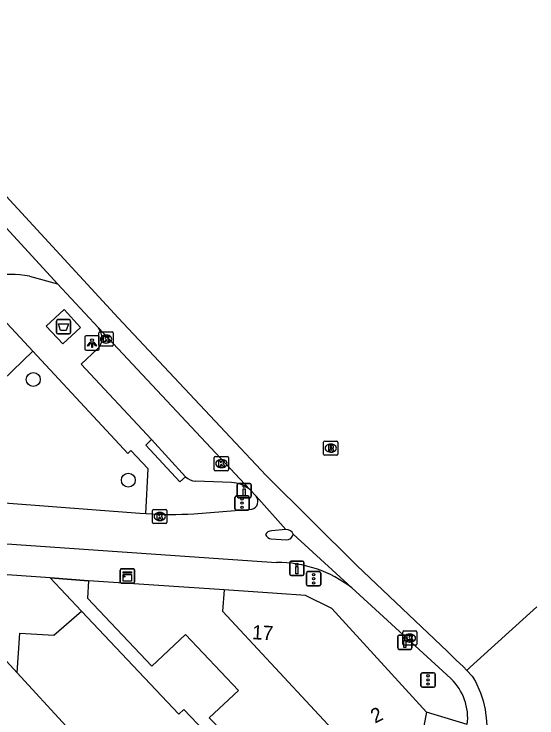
# Model space of a CAD drawing. Extents: x 159961 to 160856, y 382704 to 383353.
# Drawn here: x 160819.75 to 160856.41, y 382922.29 to 382971.65 of the extents above; entities that cross this region are included whole.
import ezdxf

# ---------------------------------------------------------------- set-up
doc = ezdxf.new("R2010")
doc.units = 0
for name, color, linetype in [('IMGEO_Afval_apart_plaats', 7, 'Continuous'), ('IMGEO_Boom', 7, 'Continuous'), ('IMGEO_Drukknoppaal', 7, 'Continuous'), ('IMGEO_Fietspad_gesloten', 7, 'Continuous'), ('IMGEO_Groenvoorziening', 7, 'Continuous'), ('IMGEO_Kast', 7, 'Continuous'), ('IMGEO_Kolk', 7, 'Continuous'), ('IMGEO_Lichtpunt', 7, 'Continuous'), ('IMGEO_Muur', 7, 'Continuous'), ('IMGEO_Pand', 7, 'Continuous'), ('IMGEO_Pand_nummerreeks', 7, 'Continuous'), ('IMGEO_Rijbaan_lokaal_gesloten', 7, 'Continuous'), ('IMGEO_Rijbaan_lokaal_open', 7, 'Continuous'), ('IMGEO_Rioolput', 7, 'Continuous'), ('IMGEO_Verkeersregelinstallatiepaal', 7, 'Continuous'), ('IMGEO_Voetpad_gesloten', 7, 'Continuous'), ('IMGEO_Voetpad_open', 7, 'Continuous')]:
    doc.layers.add(name, color=color, linetype=linetype)

msp = doc.modelspace()

# ---------------------------------------------------------------- linework, layer by layer
at = {"layer": 'IMGEO_Afval_apart_plaats'}
for p, q in [((160822.714, 382949.325), (160822.714, 382950.125)), ((160822.714, 382950.125), (160822.714, 382949.325)), ((160822.814, 382950.225), (160823.604, 382950.225)), ((160823.604, 382950.225), (160822.814, 382950.225)), ((160823.704, 382950.125), (160823.704, 382949.325)), ((160823.704, 382949.325), (160823.704, 382950.125)), ((160823.604, 382949.225), (160822.814, 382949.225)), ((160822.814, 382949.225), (160823.604, 382949.225))]:
    msp.add_line(p, q, dxfattribs=at)
msp.add_lwpolyline([(160822.857, 382949.939), (160823.561, 382949.939), (160823.412, 382949.469), (160823.006, 382949.469), (160822.857, 382949.939)], dxfattribs=at)
for centre, start, end in [((160822.814, 382950.125), 90, 180), ((160822.814, 382950.125), 90, 180), ((160823.604, 382950.125), 0, 90), ((160823.604, 382950.125), 360, 90), ((160822.814, 382949.325), 180, 270), ((160822.814, 382949.325), 180, 270), ((160823.604, 382949.325), 270, 0), ((160823.604, 382949.325), 270, 0)]:
    msp.add_arc(centre, 0.1, start, end, dxfattribs=at)
at = {"layer": 'IMGEO_Boom'}
for centre in [(160821.098, 382946.029), (160827.762, 382938.97)]:
    msp.add_circle(centre, 0.489, dxfattribs=at)
at = {"layer": 'IMGEO_Drukknoppaal'}
for p, q in [((160835.393, 382937.836), (160835.393, 382938.636)), ((160835.393, 382938.636), (160835.393, 382937.836)), ((160835.493, 382938.736), (160836.283, 382938.736)), ((160836.283, 382938.736), (160835.493, 382938.736)), ((160836.383, 382938.636), (160836.383, 382937.836)), ((160836.383, 382937.836), (160836.383, 382938.636)), ((160836.283, 382937.736), (160835.493, 382937.736)), ((160835.493, 382937.736), (160836.283, 382937.736)), ((160839.085, 382932.382), (160839.085, 382933.182)), ((160839.085, 382933.182), (160839.085, 382932.382)), ((160839.185, 382933.282), (160839.975, 382933.282)), ((160839.975, 382933.282), (160839.185, 382933.282)), ((160840.075, 382933.182), (160840.075, 382932.382)), ((160840.075, 382932.382), (160840.075, 382933.182)), ((160839.975, 382932.282), (160839.185, 382932.282)), ((160839.185, 382932.282), (160839.975, 382932.282)), ((160846.655, 382927.203), (160846.655, 382928.003)), ((160846.655, 382928.003), (160846.655, 382927.203)), ((160846.755, 382928.103), (160847.545, 382928.103)), ((160847.545, 382928.103), (160846.755, 382928.103)), ((160847.645, 382928.003), (160847.645, 382927.203)), ((160847.645, 382927.203), (160847.645, 382928.003)), ((160847.545, 382927.103), (160846.755, 382927.103)), ((160846.755, 382927.103), (160847.545, 382927.103))]:
    msp.add_line(p, q, dxfattribs=at)
for points in [[(160835.963, 382938.361), (160835.963, 382937.861), (160835.813, 382937.861), (160835.813, 382938.361), (160835.963, 382938.361)], [(160839.655, 382932.907), (160839.655, 382932.407), (160839.505, 382932.407), (160839.505, 382932.907), (160839.655, 382932.907)], [(160847.225, 382927.728), (160847.225, 382927.228), (160847.075, 382927.228), (160847.075, 382927.728), (160847.225, 382927.728)]]:
    msp.add_lwpolyline(points, dxfattribs=at)
for centre in [(160835.888, 382938.526), (160839.58, 382933.072), (160847.15, 382927.893)]:
    msp.add_circle(centre, 0.085, dxfattribs=at)
for centre, start, end in [((160835.493, 382938.636), 90, 180), ((160835.493, 382938.636), 90, 180), ((160836.283, 382938.636), 0, 90), ((160836.283, 382938.636), 360, 90), ((160835.493, 382937.836), 180, 270), ((160835.493, 382937.836), 180, 270), ((160836.283, 382937.836), 270, 0), ((160836.283, 382937.836), 270, 0), ((160839.185, 382933.182), 90, 180), ((160839.185, 382933.182), 90, 180), ((160839.975, 382933.182), 0, 90), ((160839.975, 382933.182), 360, 90), ((160839.185, 382932.382), 180, 270), ((160839.185, 382932.382), 180, 270), ((160839.975, 382932.382), 270, 0), ((160839.975, 382932.382), 270, 0), ((160846.755, 382928.003), 90, 180), ((160846.755, 382928.003), 90, 180), ((160847.545, 382928.003), 0, 90), ((160847.545, 382928.003), 360, 90), ((160846.755, 382927.203), 180, 270), ((160846.755, 382927.203), 180, 270), ((160847.545, 382927.203), 270, 0), ((160847.545, 382927.203), 270, 0)]:
    msp.add_arc(centre, 0.1, start, end, dxfattribs=at)
at = {"layer": 'IMGEO_Fietspad_gesloten'}
for points in [[(160811.482, 382938.107), (160812.933, 382937.842), (160828.562, 382936.656), (160828.98, 382936.624)], [(160832.357, 382936.613), (160836.414, 382936.935)], [(160838.807, 382935.503), (160837.81, 382935.422)], [(160815.186, 382934.783), (160835.776, 382933.359), (160838.162, 382933.194)], [(160837.787, 382934.853), (160838.82, 382934.779)]]:
    msp.add_lwpolyline(points, dxfattribs=at)
for centre, radius, start, end in [((160836.295, 382937.484), 0.561, 282.2281, 41.1268), ((160830.754, 382962.747), 26.183, 266.1159, 273.5108), ((160837.826, 382934.921), 0.501, 91.7764, 153.4396), ((160837.855, 382935.383), 0.534, 206.4321, 262.6514), ((160838.841, 382935.277), 0.498, 267.6023, 347.9914), ((160838.23, 382924.713), 8.481, 52.1161, 90.4611)]:
    msp.add_arc(centre, radius, start, end, dxfattribs=at)
at = {"layer": 'IMGEO_Groenvoorziening'}
msp.add_lwpolyline([(160817.464, 382944.564), (160821.061, 382948.014)], dxfattribs=at)
at = {"layer": 'IMGEO_Kast'}
for p, q in [((160827.201, 382931.821), (160827.201, 382932.662)), ((160827.201, 382932.662), (160827.201, 382931.821)), ((160827.276, 382932.746), (160828.117, 382932.746)), ((160828.117, 382932.746), (160827.276, 382932.746)), ((160828.201, 382932.671), (160828.201, 382931.83)), ((160828.201, 382931.83), (160828.201, 382932.671)), ((160828.126, 382931.746), (160827.285, 382931.746)), ((160827.285, 382931.746), (160828.126, 382931.746))]:
    msp.add_line(p, q, dxfattribs=at)
for points in [[(160827.396, 382932.536), (160827.996, 382932.536), (160827.996, 382932.451), (160827.396, 382932.451), (160827.396, 382932.536)], [(160827.396, 382932.361), (160827.996, 382932.361), (160827.996, 382931.872), (160827.396, 382931.872), (160827.396, 382932.361)]]:
    msp.add_lwpolyline(points, dxfattribs=at)
msp.add_circle((160827.48, 382932.21), 0.0377, dxfattribs=at)
for centre, start, end in [((160827.279, 382932.668), 92.4484, 184.2845), ((160827.279, 382932.668), 92.4484, 184.2845), ((160828.123, 382932.668), 2.4484, 94.2845), ((160828.123, 382932.668), 2.4484, 94.2845), ((160827.279, 382931.824), 182.4484, 274.2845), ((160827.279, 382931.824), 182.4484, 274.2845), ((160828.123, 382931.824), 272.4484, 4.2845), ((160828.123, 382931.824), 272.4484, 4.2845)]:
    msp.add_arc(centre, 0.0779, start, end, dxfattribs=at)
at = {"layer": 'IMGEO_Kolk'}
for p, q in [((160825.7, 382948.436), (160825.7, 382949.288)), ((160825.775, 382949.362), (160826.627, 382949.362)), ((160826.188, 382949.142), (160826.213, 382949.142)), ((160826.701, 382949.288), (160826.701, 382948.436)), ((160826.211, 382948.582), (160826.186, 382948.582)), ((160826.627, 382948.362), (160825.775, 382948.362)), ((160833.79, 382939.701), (160833.79, 382940.553)), ((160833.865, 382940.627), (160834.717, 382940.627)), ((160834.791, 382940.553), (160834.791, 382939.701)), ((160834.278, 382940.407), (160834.303, 382940.407)), ((160834.717, 382939.627), (160833.865, 382939.627)), ((160834.301, 382939.847), (160834.276, 382939.847)), ((160829.466, 382935.992), (160829.466, 382936.844)), ((160829.541, 382936.918), (160830.393, 382936.918)), ((160829.954, 382936.698), (160829.979, 382936.698)), ((160830.467, 382936.844), (160830.467, 382935.992)), ((160829.977, 382936.138), (160829.952, 382936.138)), ((160830.393, 382935.918), (160829.541, 382935.918)), ((160847, 382927.464), (160847, 382928.316)), ((160847.075, 382928.39), (160847.927, 382928.39)), ((160848.001, 382928.316), (160848.001, 382927.464)), ((160847.488, 382928.17), (160847.513, 382928.17)), ((160847.927, 382927.39), (160847.075, 382927.39)), ((160847.511, 382927.61), (160847.486, 382927.61))]:
    msp.add_line(p, q, dxfattribs=at)
for points in [[(160825.7, 382948.436), (160825.7, 382949.288)], [(160825.775, 382949.362), (160826.627, 382949.362)], [(160826.021, 382949.062), (160826.144, 382949.062), (160826.144, 382948.911), (160826.274, 382949.062), (160826.438, 382949.062), (160826.292, 382948.911), (160826.445, 382948.662), (160826.293, 382948.662), (160826.208, 382948.826), (160826.144, 382948.759), (160826.144, 382948.662), (160826.021, 382948.662), (160826.021, 382949.062)], [(160826.701, 382949.288), (160826.701, 382948.436)], [(160826.627, 382948.362), (160825.775, 382948.362)], [(160833.79, 382939.701), (160833.79, 382940.553)], [(160833.865, 382940.627), (160834.717, 382940.627)], [(160834.791, 382940.553), (160834.791, 382939.701)], [(160834.111, 382940.327), (160834.234, 382940.327), (160834.234, 382940.176), (160834.364, 382940.327), (160834.528, 382940.327), (160834.382, 382940.176), (160834.535, 382939.927), (160834.383, 382939.927), (160834.298, 382940.091), (160834.234, 382940.024), (160834.234, 382939.927), (160834.111, 382939.927), (160834.111, 382940.327)], [(160834.717, 382939.627), (160833.865, 382939.627)], [(160829.466, 382935.992), (160829.466, 382936.844)], [(160829.541, 382936.918), (160830.393, 382936.918)], [(160829.787, 382936.618), (160829.91, 382936.618), (160829.91, 382936.467), (160830.04, 382936.618), (160830.204, 382936.618), (160830.058, 382936.467), (160830.211, 382936.218), (160830.059, 382936.218), (160829.974, 382936.382), (160829.91, 382936.315), (160829.91, 382936.218), (160829.787, 382936.218), (160829.787, 382936.618)], [(160830.467, 382936.844), (160830.467, 382935.992)], [(160830.393, 382935.918), (160829.541, 382935.918)], [(160847, 382927.464), (160847, 382928.316)], [(160847.075, 382928.39), (160847.927, 382928.39)], [(160848.001, 382928.316), (160848.001, 382927.464)], [(160847.321, 382928.09), (160847.444, 382928.09), (160847.444, 382927.939), (160847.574, 382928.09), (160847.738, 382928.09), (160847.592, 382927.939), (160847.745, 382927.69), (160847.593, 382927.69), (160847.508, 382927.854), (160847.444, 382927.787), (160847.444, 382927.69), (160847.321, 382927.69), (160847.321, 382928.09)], [(160847.927, 382927.39), (160847.075, 382927.39)]]:
    msp.add_lwpolyline(points, dxfattribs=at)
for centre, start, end in [((160825.777, 382949.286), 91.552, 178.448), ((160825.777, 382949.286), 91.552, 178.448), ((160826.625, 382949.286), 1.552, 88.448), ((160826.625, 382949.286), 1.552, 88.448), ((160825.777, 382948.438), 181.552, 268.448), ((160825.777, 382948.438), 181.552, 268.448), ((160826.625, 382948.438), 271.552, 358.448), ((160826.625, 382948.438), 271.552, 358.448), ((160833.867, 382940.551), 91.552, 178.448), ((160833.867, 382940.551), 91.552, 178.448), ((160834.715, 382940.551), 1.552, 88.448), ((160834.715, 382940.551), 1.552, 88.448), ((160833.867, 382939.703), 181.552, 268.448), ((160833.867, 382939.703), 181.552, 268.448), ((160834.715, 382939.703), 271.552, 358.448), ((160834.715, 382939.703), 271.552, 358.448), ((160829.543, 382936.842), 91.552, 178.448), ((160829.543, 382936.842), 91.552, 178.448), ((160830.391, 382936.842), 1.552, 88.448), ((160830.391, 382936.842), 1.552, 88.448), ((160829.543, 382935.994), 181.552, 268.448), ((160829.543, 382935.994), 181.552, 268.448), ((160830.391, 382935.994), 271.552, 358.448), ((160830.391, 382935.994), 271.552, 358.448), ((160847.077, 382928.314), 91.552, 178.448), ((160847.077, 382928.314), 91.552, 178.448), ((160847.925, 382928.314), 1.552, 88.448), ((160847.925, 382928.314), 1.552, 88.448), ((160847.077, 382927.466), 181.552, 268.448), ((160847.077, 382927.466), 181.552, 268.448), ((160847.925, 382927.466), 271.552, 358.448), ((160847.925, 382927.466), 271.552, 358.448)]:
    msp.add_arc(centre, 0.0765, start, end, dxfattribs=at)
for centre, major_axis, ratio, start_param, end_param in [((160826.187, 382948.862), (-0.387, 0.002), 0.722429, 4.712389, 7.853982), ((160826.212, 382948.862), (-0.39, 0.002), 0.717154, 1.570796, 4.712389), ((160834.277, 382940.127), (-0.387, 0.002), 0.722429, 4.712389, 7.853982), ((160834.302, 382940.127), (-0.39, 0.002), 0.717154, 1.570796, 4.712389), ((160829.953, 382936.418), (-0.387, 0.002), 0.722429, 4.712389, 7.853982), ((160829.978, 382936.418), (-0.39, 0.002), 0.717154, 1.570796, 4.712389), ((160847.487, 382927.89), (-0.387, 0.002), 0.722429, 4.712389, 7.853982), ((160847.512, 382927.89), (-0.39, 0.002), 0.717154, 1.570796, 4.712389)]:
    msp.add_ellipse(centre, major_axis=major_axis, ratio=ratio, start_param=start_param, end_param=end_param, dxfattribs=at)
at = {"layer": 'IMGEO_Lichtpunt'}
for p, q in [((160824.72, 382948.987), (160824.72, 382948.18)), ((160824.72, 382948.987), (160824.72, 382948.18)), ((160825.622, 382949.082), (160824.814, 382949.082)), ((160825.622, 382949.082), (160824.814, 382949.082)), ((160825.716, 382948.18), (160825.716, 382948.987)), ((160825.716, 382948.18), (160825.716, 382948.987)), ((160824.814, 382948.086), (160825.622, 382948.086)), ((160824.814, 382948.086), (160825.622, 382948.086))]:
    msp.add_line(p, q, dxfattribs=at)
for points in [[(160825.094, 382948.651), (160825.133, 382948.623), (160824.945, 382948.361), (160824.907, 382948.388), (160825.094, 382948.651)], [(160825.196, 382948.603), (160825.243, 382948.603), (160825.243, 382948.281), (160825.196, 382948.281), (160825.196, 382948.603)], [(160825.306, 382948.623), (160825.344, 382948.65), (160825.531, 382948.388), (160825.492, 382948.36), (160825.306, 382948.623)]]:
    msp.add_lwpolyline(points, dxfattribs=at)
msp.add_circle((160825.219, 382948.785), 0.0994, dxfattribs=at)
for centre, start, end in [((160824.814, 382948.987), 90, 180), ((160824.814, 382948.987), 90, 180), ((160825.622, 382948.987), 0, 90), ((160825.622, 382948.987), 0, 90), ((160824.814, 382948.18), 180, 270), ((160824.814, 382948.18), 180, 270), ((160825.622, 382948.18), 270, 0), ((160825.622, 382948.18), 270, 360)]:
    msp.add_arc(centre, 0.0946, start, end, dxfattribs=at)
at = {"layer": 'IMGEO_Muur'}
msp.add_lwpolyline([(160822.286, 382932.121), (160824.978, 382931.914)], dxfattribs=at)
at = {"layer": 'IMGEO_Pand'}
for points in [[(160822.286, 382932.121), (160811.531, 382932.869)], [(160824.489, 382929.78), (160822.286, 382932.121)], [(160824.978, 382931.914), (160824.894, 382930.684), (160829.406, 382925.914), (160831.767, 382928.148), (160835.478, 382924.225), (160833.435, 382922.291), (160833.723, 382921.985), (160839.16, 382916.209)], [(160834.472, 382931.264), (160824.978, 382931.914)], [(160834.472, 382931.264), (160834.37, 382929.768), (160844.535, 382918.837)], [(160848.666, 382922.7), (160842.038, 382929.974), (160840.179, 382930.873), (160838.19, 382931.009), (160834.472, 382931.264)], [(160819.967, 382925.459), (160820.155, 382928.248), (160822.546, 382928.086), (160824.489, 382929.78)], [(160838.285, 382915.781), (160833.076, 382921.383), (160831.659, 382922.892), (160831.295, 382922.549), (160824.489, 382929.78)], [(160810.816, 382922.426), (160817.71, 382927.92), (160819.967, 382925.459)], [(160823.394, 382921.721), (160819.967, 382925.459)], [(160848.666, 382922.7), (160848.276, 382920.655), (160844.535, 382918.837)]]:
    msp.add_lwpolyline(points, dxfattribs=at)
at = {"layer": 'IMGEO_Rijbaan_lokaal_gesloten'}
for points in [[(160800.402, 382979.877), (160819.204, 382958.875), (160827.054, 382950.357), (160837.424, 382939.285), (160843.797, 382932.982), (160850.134, 382926.942), (160850.745, 382926.352), (160851.248, 382925.89), (160851.491, 382925.63)], [(160822.786, 382952.743), (160813.794, 382962.524)], [(160822.786, 382952.743), (160825.669, 382949.644)], [(160825.669, 382949.644), (160836.274, 382938.302)], [(160836.274, 382938.302), (160836.718, 382937.853)], [(160836.718, 382937.853), (160838.807, 382935.503)], [(160839.328, 382935.173), (160843.438, 382931.407)], [(160843.438, 382931.407), (160850.384, 382925.055)], [(160856.414, 382930.084), (160851.741, 382925.856), (160851.491, 382925.63)], [(160851.491, 382925.63), (160851.875, 382925.217), (160852.099, 382924.841), (160852.447, 382924.059), (160852.639, 382923.494), (160852.788, 382922.874), (160852.882, 382922.075), (160852.915, 382921.35), (160852.601, 382920.321)]]:
    msp.add_lwpolyline(points, dxfattribs=at)
for centre, radius, start, end in [((160838.849, 382934.992), 0.512, 20.6435, 94.6564), ((160847.708, 382922.287), 3.851, 353.0556, 45.969)]:
    msp.add_arc(centre, radius, start, end, dxfattribs=at)
at = {"layer": 'IMGEO_Rijbaan_lokaal_open'}
msp.add_lwpolyline([(160820.843, 382953.27), (160822.786, 382952.743)], dxfattribs=at)
msp.add_arc((160819.579, 382947.178), 6.221, 78.2813, 128.695, dxfattribs=at)
at = {"layer": 'IMGEO_Rioolput'}
for p, q in [((160841.456, 382940.785), (160841.456, 382941.637)), ((160841.531, 382941.711), (160842.383, 382941.711)), ((160842.457, 382941.637), (160842.457, 382940.785)), ((160841.944, 382941.491), (160841.969, 382941.491)), ((160842.383, 382940.711), (160841.531, 382940.711)), ((160841.967, 382940.931), (160841.942, 382940.931))]:
    msp.add_line(p, q, dxfattribs=at)
for points in [[(160841.456, 382940.785), (160841.456, 382941.637)], [(160841.531, 382941.711), (160842.383, 382941.711)], [(160842.457, 382941.637), (160842.457, 382940.785)], [(160842.045, 382941.409), (160841.793, 382941.411), (160841.793, 382941.011)], [(160841.793, 382941.011), (160841.917, 382941.011), (160841.917, 382941.173), (160841.928, 382941.173)], [(160841.971, 382941.33), (160841.917, 382941.33), (160841.917, 382941.249)], [(160841.917, 382941.249), (160841.969, 382941.249)], [(160841.975, 382941.144), (160842.046, 382941.011), (160842.186, 382941.011), (160842.121, 382941.137)], [(160842.383, 382940.711), (160841.531, 382940.711)]]:
    msp.add_lwpolyline(points, dxfattribs=at)
for centre, radius, start, end in [((160841.533, 382941.635), 0.0765, 91.552, 178.448), ((160841.533, 382941.635), 0.0765, 91.552, 178.448), ((160842.381, 382941.635), 0.0765, 1.552, 88.448), ((160842.381, 382941.635), 0.0765, 1.552, 88.448), ((160841.927, 382941.12), 0.0533, 26.0293, 88.6989), ((160841.953, 382941.438), 0.19, 274.7715, 282.9687), ((160841.977, 382941.234), 0.0964, 77.0061, 93.1865), ((160841.991, 382941.291), 0.0378, 276.6634, 79.6772), ((160842.044, 382941.299), 0.109, 350.3612, 89.416), ((160842.042, 382941.299), 0.112, 277.5842, 350.9817), ((160842.026, 382941.084), 0.108, 29.5134, 73.7905), ((160841.533, 382940.787), 0.0765, 181.552, 268.448), ((160841.533, 382940.787), 0.0765, 181.552, 268.448), ((160842.381, 382940.787), 0.0765, 271.552, 358.448), ((160842.381, 382940.787), 0.0765, 271.552, 358.448)]:
    msp.add_arc(centre, radius, start, end, dxfattribs=at)
for centre, major_axis, ratio, start_param, end_param in [((160841.943, 382941.211), (-0.387, 0.002), 0.722429, 4.712389, 7.853982), ((160841.968, 382941.211), (-0.39, 0.002), 0.717154, 1.570796, 4.712389)]:
    msp.add_ellipse(centre, major_axis=major_axis, ratio=ratio, start_param=start_param, end_param=end_param, dxfattribs=at)
at = {"layer": 'IMGEO_Verkeersregelinstallatiepaal'}
for p, q in [((160835.242, 382936.958), (160835.242, 382937.758)), ((160835.242, 382937.758), (160835.242, 382936.958)), ((160835.342, 382937.858), (160836.132, 382937.858)), ((160836.132, 382937.858), (160835.342, 382937.858)), ((160836.232, 382937.758), (160836.232, 382936.958)), ((160836.232, 382936.958), (160836.232, 382937.758)), ((160836.132, 382936.858), (160835.342, 382936.858)), ((160835.342, 382936.858), (160836.132, 382936.858)), ((160840.261, 382931.653), (160840.261, 382932.453)), ((160840.261, 382932.453), (160840.261, 382931.653)), ((160840.361, 382932.553), (160841.151, 382932.553)), ((160841.151, 382932.553), (160840.361, 382932.553)), ((160841.251, 382932.453), (160841.251, 382931.653)), ((160841.251, 382931.653), (160841.251, 382932.453)), ((160841.151, 382931.553), (160840.361, 382931.553)), ((160840.361, 382931.553), (160841.151, 382931.553)), ((160848.283, 382924.555), (160848.283, 382925.355)), ((160848.283, 382925.355), (160848.283, 382924.555)), ((160848.383, 382925.455), (160849.173, 382925.455)), ((160849.173, 382925.455), (160848.383, 382925.455)), ((160849.273, 382925.355), (160849.273, 382924.555)), ((160849.273, 382924.555), (160849.273, 382925.355)), ((160849.173, 382924.455), (160848.383, 382924.455)), ((160848.383, 382924.455), (160849.173, 382924.455))]:
    msp.add_line(p, q, dxfattribs=at)
for centre in [(160835.737, 382937.648), (160835.737, 382937.358), (160835.737, 382937.068), (160840.756, 382932.343), (160840.756, 382932.053), (160840.756, 382931.763), (160848.778, 382925.245), (160848.778, 382924.955), (160848.778, 382924.665)]:
    msp.add_circle(centre, 0.085, dxfattribs=at)
for centre, start, end in [((160835.342, 382937.758), 90, 180), ((160835.342, 382937.758), 90, 180), ((160836.132, 382937.758), 0, 90), ((160836.132, 382937.758), 360, 90), ((160835.342, 382936.958), 180, 270), ((160835.342, 382936.958), 180, 270), ((160836.132, 382936.958), 270, 0), ((160836.132, 382936.958), 270, 0), ((160840.361, 382932.453), 90, 180), ((160840.361, 382932.453), 90, 180), ((160841.151, 382932.453), 0, 90), ((160841.151, 382932.453), 360, 90), ((160840.361, 382931.653), 180, 270), ((160840.361, 382931.653), 180, 270), ((160841.151, 382931.653), 270, 0), ((160841.151, 382931.653), 270, 0), ((160848.383, 382925.355), 90, 180), ((160848.383, 382925.355), 90, 180), ((160849.173, 382925.355), 0, 90), ((160849.173, 382925.355), 360, 90), ((160848.383, 382924.555), 180, 270), ((160848.383, 382924.555), 180, 270), ((160849.173, 382924.555), 270, 0), ((160849.173, 382924.555), 270, 0)]:
    msp.add_arc(centre, 0.1, start, end, dxfattribs=at)
at = {"layer": 'IMGEO_Voetpad_gesloten'}
msp.add_lwpolyline([(160823.261, 382950.929), (160822.005, 382949.773), (160823.158, 382948.52), (160824.414, 382949.676), (160823.261, 382950.929)], dxfattribs=at)
at = {"layer": 'IMGEO_Voetpad_open'}
for points in [[(160821.061, 382948.014), (160818.959, 382950.281)], [(160828.98, 382936.624), (160829.158, 382939.752), (160827.946, 382941.036), (160827.729, 382940.826), (160821.061, 382948.014)], [(160829.38, 382941.811), (160824.461, 382947.105), (160825.601, 382948.166)], [(160831.778, 382939.205), (160831.378, 382938.859), (160828.995, 382941.43), (160829.38, 382941.811)], [(160831.778, 382939.205), (160829.38, 382941.811)], [(160835.004, 382938.805), (160832.481, 382938.891)], [(160824.978, 382931.914), (160822.286, 382932.121)], [(160851.53, 382921.821), (160848.666, 382922.7)]]:
    msp.add_lwpolyline(points, dxfattribs=at)
for centre, radius, start, end in [((160824.831, 382948.942), 1.093, 314.784, 39.9475), ((160832.547, 382939.982), 1.093, 225.3035, 266.56), ((160834.916, 382936.728), 2.079, 49.2108, 87.5758)]:
    msp.add_arc(centre, radius, start, end, dxfattribs=at)

# ---------------------------------------------------------------- texts
at = {"layer": 'IMGEO_Pand_nummerreeks'}
for s, rotation, p in [('17', 356.894, (160836.418, 382927.815)), ('2', 25.8998, (160845.054, 382921.892))]:
    msp.add_text(s, height=1, rotation=rotation, dxfattribs=at).set_placement(p)

doc.saveas('drawing.dxf')
